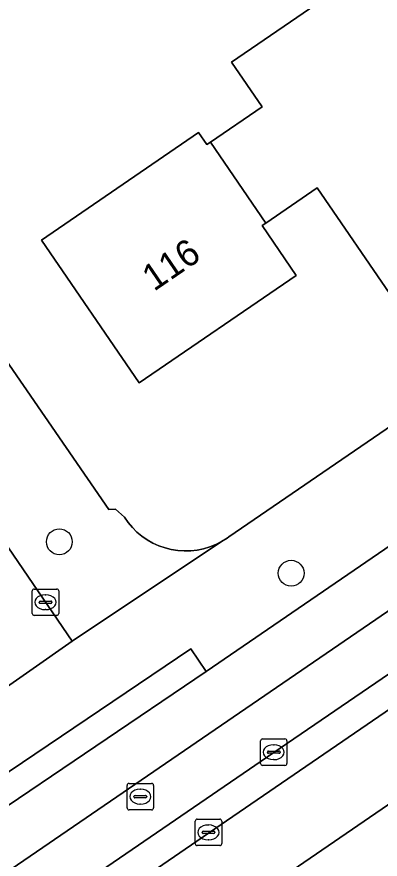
# Model space of a CAD drawing. Extents: x 157445 to 158888, y 383061 to 384688.
# Drawn here: x 158223.86 to 158237.61, y 383403.58 to 383435.44 of the extents above; entities that cross this region are included whole.
import ezdxf

# ---------------------------------------------------------------- set-up
doc = ezdxf.new("R2010")
doc.units = 0
for name, color, linetype in [('IMGEO_Boom', 7, 'Continuous'), ('IMGEO_Erf', 7, 'Continuous'), ('IMGEO_Fietspad_gesloten', 7, 'Continuous'), ('IMGEO_Groenvoorziening', 7, 'Continuous'), ('IMGEO_Haag', 7, 'Continuous'), ('IMGEO_Kolk', 7, 'Continuous'), ('IMGEO_Pand', 7, 'Continuous'), ('IMGEO_Pand_nummerreeks', 7, 'Continuous'), ('IMGEO_Rijbaan_lokaal_open', 7, 'Continuous'), ('IMGEO_Rijbaan_regionaal_gesloten', 7, 'Continuous'), ('IMGEO_Rioolput', 7, 'Continuous'), ('IMGEO_Voetpad_open', 7, 'Continuous')]:
    doc.layers.add(name, color=color, linetype=linetype)

msp = doc.modelspace()

# ---------------------------------------------------------------- linework, layer by layer
at = {"layer": 'IMGEO_Boom'}
for centre in [(158225.466, 383415.585), (158234.238, 383414.394)]:
    msp.add_circle(centre, 0.489, dxfattribs=at)
at = {"layer": 'IMGEO_Erf'}
for points in [[(158261.53, 383440.776), (158255.722, 383436.805), (158249.888, 383432.816), (158244.054, 383428.827), (158238.106, 383424.761), (158235.228, 383428.972), (158233.281, 383427.642), (158233.14, 383427.545), (158234.427, 383425.663), (158228.484, 383421.6), (158224.793, 383426.999), (158230.737, 383431.063), (158231.048, 383430.609), (158231.188, 383430.705), (158233.137, 383432.038), (158231.98, 383433.73), (158237.925, 383437.797), (158243.757, 383441.787), (158249.591, 383445.778), (158255.366, 383449.729), (158256.523, 383448.037)], [(158223.297, 383422.668), (158227.333, 383416.806), (158227.586, 383416.813), (158227.93, 383416.511), (158228.071, 383416.31), (158228.229, 383416.122), (158228.404, 383415.949), (158228.593, 383415.793), (158228.795, 383415.654), (158229.009, 383415.533), (158229.233, 383415.432), (158229.465, 383415.352), (158229.703, 383415.292), (158229.946, 383415.255), (158230.191, 383415.239), (158230.437, 383415.244), (158230.68, 383415.272), (158230.921, 383415.322), (158231.156, 383415.393), (158231.384, 383415.484), (158231.603, 383415.596), (158231.811, 383415.726), (158231.883, 383415.778), (158272.122, 383443.31)]]:
    msp.add_lwpolyline(points, dxfattribs=at)
at = {"layer": 'IMGEO_Fietspad_gesloten'}
for points in [[(158187.266, 383378.304), (158283.613, 383444.253), (158285.485, 383445.421)], [(158264.364, 383433.502), (158243.266, 383419.033), (158240.107, 383416.893), (158231.018, 383410.676), (158222.662, 383405.033), (158216.122, 383400.492), (158211.209, 383397.104), (158189.236, 383382.055), (158186.221, 383380.023), (158186.115, 383379.952), (158185.306, 383379.446), (158177.375, 383375.018), (158176.619, 383374.65), (158176.474, 383374.585), (158172.535, 383372.428), (158169.599, 383370.501), (158169.322, 383370.3), (158168.758, 383369.891), (158163.249, 383365.637), (158161.075, 383363.872), (158159.242, 383362.325), (158158.671, 383361.835)]]:
    msp.add_lwpolyline(points, dxfattribs=at)
at = {"layer": 'IMGEO_Groenvoorziening'}
for points in [[(158267.42, 383430.778), (158253.835, 383421.451), (158233.587, 383407.607), (158220.735, 383398.828), (158218.073, 383397), (158207.964, 383390.082), (158175.757, 383368.034), (158174.147, 383366.948), (158170.828, 383364.667), (158169.555, 383363.8), (158154.269, 383353.34), (158144.169, 383346.438), (158136.533, 383341.212)], [(158097.631, 383314.81), (158104.807, 383319.769), (158115.926, 383327.372), (158122.206, 383331.037), (158124.828, 383332.496), (158130.229, 383335.664), (158132.829, 383337.348), (158135.426, 383339.03), (158135.445, 383339.043), (158145.556, 383345.975), (158161.638, 383357.025), (158178.512, 383368.554), (158196.488, 383380.88), (158218.524, 383395.939), (158231.113, 383404.563), (158248.84, 383416.701)]]:
    msp.add_lwpolyline(points, dxfattribs=at)
at = {"layer": 'IMGEO_Haag'}
for points in [[(158097.631, 383314.81), (158104.807, 383319.769), (158115.926, 383327.372), (158122.206, 383331.037), (158124.828, 383332.496), (158130.229, 383335.664), (158132.829, 383337.348), (158135.426, 383339.03), (158135.445, 383339.043), (158145.556, 383345.975), (158161.638, 383357.025), (158178.512, 383368.554), (158196.488, 383380.88), (158218.524, 383395.939), (158231.113, 383404.563), (158248.84, 383416.701), (158278.53, 383437.014)], [(158267.42, 383430.778), (158253.835, 383421.451), (158233.587, 383407.607), (158220.735, 383398.828), (158218.073, 383397), (158207.964, 383390.082), (158175.757, 383368.034), (158174.147, 383366.948), (158170.828, 383364.667), (158169.555, 383363.8), (158154.269, 383353.34), (158144.169, 383346.438), (158136.533, 383341.212)]]:
    msp.add_lwpolyline(points, dxfattribs=at)
at = {"layer": 'IMGEO_Kolk'}
for p, q in [((158224.442, 383412.872), (158224.442, 383413.724)), ((158224.517, 383413.798), (158225.369, 383413.798)), ((158224.93, 383413.578), (158224.955, 383413.578)), ((158225.443, 383413.724), (158225.443, 383412.872)), ((158224.701, 383413.292), (158224.701, 383413.304)), ((158225.139, 383413.255), (158224.741, 383413.255)), ((158224.744, 383413.341), (158225.142, 383413.341)), ((158225.185, 383413.304), (158225.185, 383413.292)), ((158224.953, 383413.018), (158224.928, 383413.018)), ((158225.369, 383412.798), (158224.517, 383412.798)), ((158233.078, 383407.199), (158233.078, 383408.051)), ((158233.153, 383408.125), (158234.005, 383408.125)), ((158233.566, 383407.905), (158233.591, 383407.905)), ((158234.079, 383408.051), (158234.079, 383407.199)), ((158233.337, 383407.619), (158233.337, 383407.631)), ((158233.775, 383407.582), (158233.377, 383407.582)), ((158233.38, 383407.668), (158233.778, 383407.668)), ((158233.821, 383407.631), (158233.821, 383407.619)), ((158233.589, 383407.345), (158233.564, 383407.345)), ((158234.005, 383407.125), (158233.153, 383407.125)), ((158230.608, 383404.165), (158230.608, 383405.017)), ((158230.683, 383405.091), (158231.535, 383405.091)), ((158231.609, 383405.017), (158231.609, 383404.165)), ((158231.096, 383404.871), (158231.121, 383404.871)), ((158230.867, 383404.585), (158230.867, 383404.597)), ((158231.305, 383404.548), (158230.907, 383404.548)), ((158230.91, 383404.634), (158231.308, 383404.634)), ((158231.351, 383404.597), (158231.351, 383404.585)), ((158231.535, 383404.091), (158230.683, 383404.091)), ((158231.119, 383404.311), (158231.094, 383404.311))]:
    msp.add_line(p, q, dxfattribs=at)
for points in [[(158224.442, 383412.872), (158224.442, 383413.724)], [(158224.517, 383413.798), (158225.369, 383413.798)], [(158225.443, 383413.724), (158225.443, 383412.872)], [(158225.369, 383412.798), (158224.517, 383412.798)], [(158233.078, 383407.199), (158233.078, 383408.051)], [(158233.153, 383408.125), (158234.005, 383408.125)], [(158234.079, 383408.051), (158234.079, 383407.199)], [(158234.005, 383407.125), (158233.153, 383407.125)], [(158230.608, 383404.165), (158230.608, 383405.017)], [(158230.683, 383405.091), (158231.535, 383405.091)], [(158231.609, 383405.017), (158231.609, 383404.165)], [(158231.535, 383404.091), (158230.683, 383404.091)]]:
    msp.add_lwpolyline(points, dxfattribs=at)
for centre, radius, start, end in [((158224.519, 383413.722), 0.0765, 91.552, 178.448), ((158224.519, 383413.722), 0.0765, 91.552, 178.448), ((158225.367, 383413.722), 0.0765, 1.552, 88.448), ((158225.367, 383413.722), 0.0765, 1.552, 88.448), ((158224.741, 383413.301), 0.0403, 85.8775, 175.7526), ((158224.738, 383413.291), 0.0366, 178.938, 274.7102), ((158225.142, 383413.298), 0.043, 264.8664, 352.4533), ((158225.146, 383413.303), 0.0386, 1.7309, 96.639), ((158224.519, 383412.874), 0.0765, 181.552, 268.448), ((158224.519, 383412.874), 0.0765, 181.552, 268.448), ((158225.367, 383412.874), 0.0765, 271.552, 358.448), ((158225.367, 383412.874), 0.0765, 271.552, 358.448), ((158233.155, 383408.049), 0.0765, 91.552, 178.448), ((158233.155, 383408.049), 0.0765, 91.552, 178.448), ((158234.003, 383408.049), 0.0765, 1.552, 88.448), ((158234.003, 383408.049), 0.0765, 1.552, 88.448), ((158233.377, 383407.628), 0.0403, 85.8775, 175.7526), ((158233.374, 383407.618), 0.0366, 178.938, 274.7102), ((158233.778, 383407.625), 0.043, 264.8664, 352.4533), ((158233.782, 383407.63), 0.0386, 1.7309, 96.639), ((158233.155, 383407.201), 0.0765, 181.552, 268.448), ((158233.155, 383407.201), 0.0765, 181.552, 268.448), ((158234.003, 383407.201), 0.0765, 271.552, 358.448), ((158234.003, 383407.201), 0.0765, 271.552, 358.448), ((158230.685, 383405.015), 0.0765, 91.552, 178.448), ((158230.685, 383405.015), 0.0765, 91.552, 178.448), ((158231.533, 383405.015), 0.0765, 1.552, 88.448), ((158231.533, 383405.015), 0.0765, 1.552, 88.448), ((158230.907, 383404.594), 0.0403, 85.8775, 175.7526), ((158230.904, 383404.584), 0.0366, 178.938, 274.7102), ((158231.308, 383404.591), 0.043, 264.8664, 352.4533), ((158231.312, 383404.596), 0.0386, 1.7309, 96.639), ((158230.685, 383404.167), 0.0765, 181.552, 268.448), ((158230.685, 383404.167), 0.0765, 181.552, 268.448), ((158231.533, 383404.167), 0.0765, 271.552, 358.448), ((158231.533, 383404.167), 0.0765, 271.552, 358.448)]:
    msp.add_arc(centre, radius, start, end, dxfattribs=at)
for centre, major_axis, ratio, start_param, end_param in [((158224.929, 383413.298), (-0.387, 0.002), 0.722429, 4.712389, 7.853982), ((158224.954, 383413.298), (-0.39, 0.002), 0.717154, 1.570796, 4.712389), ((158233.565, 383407.625), (-0.387, 0.002), 0.722429, 4.712389, 7.853982), ((158233.59, 383407.625), (-0.39, 0.002), 0.717154, 1.570796, 4.712389), ((158231.095, 383404.591), (-0.387, 0.002), 0.722429, 4.712389, 7.853982), ((158231.12, 383404.591), (-0.39, 0.002), 0.717154, 1.570796, 4.712389)]:
    msp.add_ellipse(centre, major_axis=major_axis, ratio=ratio, start_param=start_param, end_param=end_param, dxfattribs=at)
at = {"layer": 'IMGEO_Pand'}
for points in [[(158233.281, 383427.642), (158235.228, 383428.972), (158238.106, 383424.761), (158244.054, 383428.827), (158238.019, 383437.659), (158237.925, 383437.797), (158231.98, 383433.73), (158233.137, 383432.038), (158231.188, 383430.705)], [(158231.188, 383430.705), (158231.048, 383430.609), (158230.737, 383431.063), (158224.793, 383426.999), (158228.484, 383421.6), (158234.427, 383425.663), (158233.14, 383427.545), (158233.281, 383427.642)]]:
    msp.add_lwpolyline(points, close=True, dxfattribs=at)
at = {"layer": 'IMGEO_Rijbaan_lokaal_open'}
msp.add_lwpolyline([(158192.908, 383452.582), (158204.031, 383436.425), (158204.693, 383435.487), (158204.932, 383435.655), (158205.615, 383434.676), (158205.376, 383434.496), (158209.67, 383428.27), (158212.419, 383424.284), (158220.273, 383412.883), (158220.949, 383411.903), (158222.607, 383409.496), (158225.956, 383411.829), (158222.038, 383417.532), (158219.284, 383421.54), (158217.139, 383424.663), (158211.025, 383433.562), (158208.036, 383437.898), (158206.359, 383440.318), (158196.799, 383454.215), (158196.317, 383454.92)], close=True, dxfattribs=at)
for points in [[(158283.613, 383444.253), (158187.266, 383378.304)], [(158233.587, 383407.607), (158253.835, 383421.451), (158267.42, 383430.778), (158279.382, 383438.959), (158282.059, 383440.783)], [(158172.024, 383368.486), (158172.731, 383369), (158174.147, 383366.948), (158175.757, 383368.034), (158207.964, 383390.082), (158218.073, 383397), (158220.735, 383398.828), (158233.587, 383407.607)]]:
    msp.add_lwpolyline(points, dxfattribs=at)
at = {"layer": 'IMGEO_Rijbaan_regionaal_gesloten'}
for points in [[(158278.53, 383437.014), (158248.84, 383416.701), (158231.113, 383404.563), (158218.524, 383395.939), (158196.488, 383380.88), (158178.512, 383368.554), (158161.638, 383357.025), (158145.556, 383345.975), (158135.445, 383339.043)], [(158138.48, 383337.556), (158158.157, 383351.03), (158164.879, 383355.633), (158168.626, 383358.198), (158174.157, 383361.985), (158187.898, 383371.394), (158211.135, 383387.305), (158217.716, 383391.811), (158240.844, 383407.647), (158257.282, 383418.872)], [(158257.282, 383418.872), (158240.844, 383407.647), (158217.716, 383391.811), (158211.135, 383387.305), (158187.898, 383371.394), (158174.157, 383361.985), (158168.626, 383358.198), (158164.879, 383355.633), (158158.157, 383351.03), (158138.48, 383337.556)]]:
    msp.add_lwpolyline(points, dxfattribs=at)
at = {"layer": 'IMGEO_Rioolput'}
for p, q in [((158228.03, 383405.518), (158228.03, 383406.37)), ((158228.105, 383406.444), (158228.957, 383406.444)), ((158229.031, 383406.37), (158229.031, 383405.518)), ((158228.289, 383405.938), (158228.289, 383405.95)), ((158228.332, 383405.987), (158228.73, 383405.987)), ((158228.518, 383406.224), (158228.543, 383406.224)), ((158228.773, 383405.95), (158228.773, 383405.938)), ((158228.727, 383405.901), (158228.329, 383405.901)), ((158228.541, 383405.664), (158228.516, 383405.664)), ((158228.957, 383405.444), (158228.105, 383405.444))]:
    msp.add_line(p, q, dxfattribs=at)
for points in [[(158228.03, 383405.518), (158228.03, 383406.37)], [(158228.105, 383406.444), (158228.957, 383406.444)], [(158229.031, 383406.37), (158229.031, 383405.518)], [(158228.957, 383405.444), (158228.105, 383405.444)]]:
    msp.add_lwpolyline(points, dxfattribs=at)
for centre, radius, start, end in [((158228.107, 383406.368), 0.0765, 91.552, 178.448), ((158228.107, 383406.368), 0.0765, 91.552, 178.448), ((158228.955, 383406.368), 0.0765, 1.552, 88.448), ((158228.955, 383406.368), 0.0765, 1.552, 88.448), ((158228.329, 383405.947), 0.0403, 85.8775, 175.7526), ((158228.326, 383405.937), 0.0366, 178.938, 274.7102), ((158228.73, 383405.944), 0.043, 264.8664, 352.4533), ((158228.734, 383405.949), 0.0386, 1.7309, 96.639), ((158228.107, 383405.52), 0.0765, 181.552, 268.448), ((158228.107, 383405.52), 0.0765, 181.552, 268.448), ((158228.955, 383405.52), 0.0765, 271.552, 358.448), ((158228.955, 383405.52), 0.0765, 271.552, 358.448)]:
    msp.add_arc(centre, radius, start, end, dxfattribs=at)
for centre, major_axis, ratio, start_param, end_param in [((158228.517, 383405.944), (-0.387, 0.002), 0.722429, 4.712389, 7.853982), ((158228.542, 383405.944), (-0.39, 0.002), 0.717154, 1.570796, 4.712389)]:
    msp.add_ellipse(centre, major_axis=major_axis, ratio=ratio, start_param=start_param, end_param=end_param, dxfattribs=at)
at = {"layer": 'IMGEO_Voetpad_open'}
for points in [[(158272.122, 383443.31), (158231.883, 383415.778), (158231.811, 383415.726), (158231.603, 383415.596), (158225.956, 383411.829), (158222.607, 383409.496)], [(158222.038, 383417.532), (158225.956, 383411.829), (158231.603, 383415.596), (158231.384, 383415.484), (158231.156, 383415.393), (158230.921, 383415.322), (158230.68, 383415.272), (158230.437, 383415.244), (158230.191, 383415.239), (158229.946, 383415.255), (158229.703, 383415.292), (158229.465, 383415.352), (158229.233, 383415.432), (158229.009, 383415.533), (158228.795, 383415.654), (158228.593, 383415.793), (158228.404, 383415.949), (158228.229, 383416.122), (158228.071, 383416.31), (158227.93, 383416.511), (158227.586, 383416.813), (158227.333, 383416.806), (158223.297, 383422.668)], [(158222.08, 383405.895), (158230.436, 383411.538), (158231.018, 383410.676), (158240.107, 383416.893)]]:
    msp.add_lwpolyline(points, dxfattribs=at)
msp.add_lwpolyline([(158222.662, 383405.033), (158231.018, 383410.676), (158230.436, 383411.538), (158222.08, 383405.895)], close=True, dxfattribs=at)

# ---------------------------------------------------------------- texts
at = {"layer": 'IMGEO_Pand_nummerreeks'}
msp.add_text('116', height=1, rotation=34.3589, dxfattribs=at).set_placement((158229.047, 383425.037))

doc.saveas('drawing.dxf')
